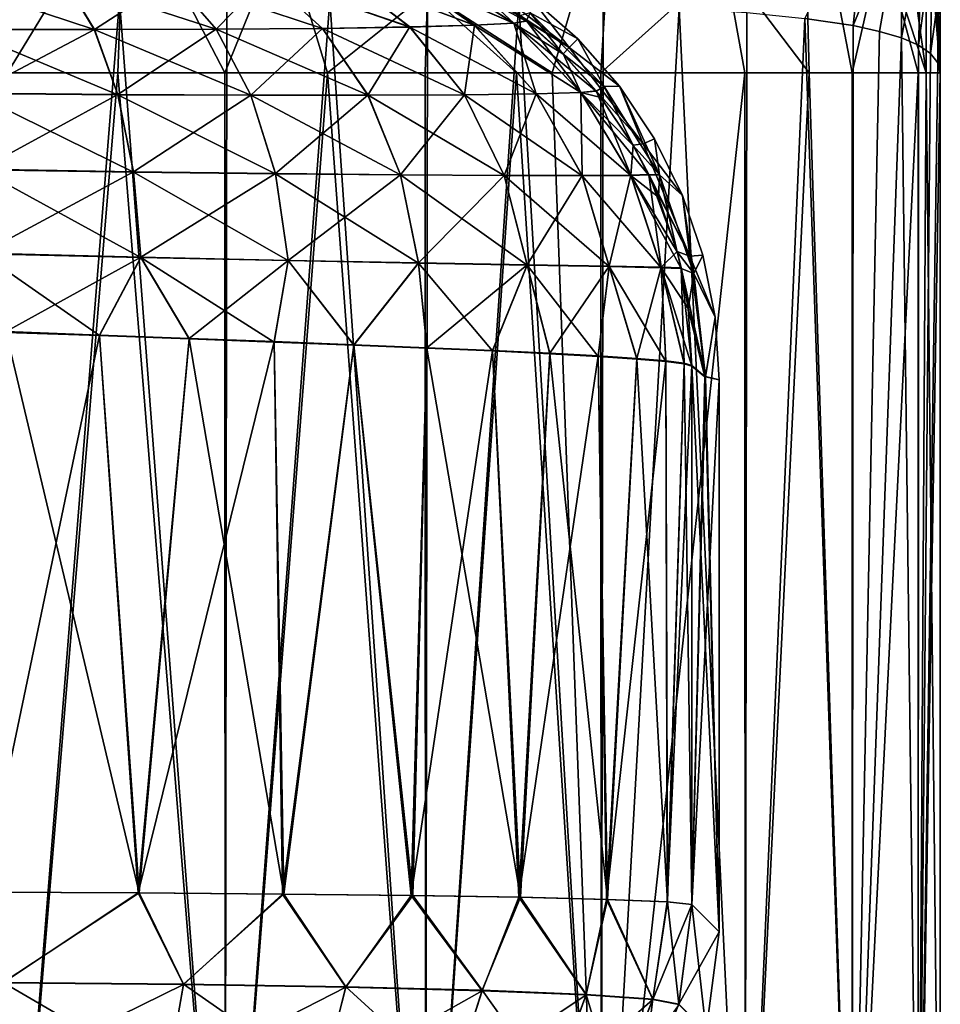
# Model space of a CAD drawing. Header units: metres. Extents: x -90 to 90, y -173 to 74.
# Tile 493 of 564: x 73.96 to 83.5, y -8.46 to 1.74. Entities that reach past the tile are written whole.
import ezdxf

# ---------------------------------------------------------------- set-up
doc = ezdxf.new("R2010")
doc.units = ezdxf.units.M
doc.layers.add('solid_509418_01', color=7, linetype='CONTINUOUS')

msp = doc.modelspace()

# ---------------------------------------------------------------- linework, layer by layer
at = {"layer": 'solid_509418_01'}
for points in [[(82.904976, 4.397362, 12.398364), (82.900108, 2.56226, 13.984124), (83.352325, 1.184448, 12.376786)], [(82.904976, 4.397362, 12.398364), (83.352325, 1.184448, 12.376786), (83.35524, 3.020442, 10.786941)], [(83.317696, 3.888162, 5.232659), (83.5, 1.184448, 10.5), (83.5, 1.803701, 5.163146)], [(83.35524, 3.020442, 10.786941), (83.5, 1.184448, 10.5), (83.317696, 3.888162, 5.232659)], [(82.074142, 3.861439, 15.502117), (81.267891, 2.337214, 17.374556), (82.142174, 1.184448, 16.044737)], [(82.074142, 3.861439, 15.502117), (82.142174, 1.184448, 16.044737), (82.58593, 1.184448, 15.093706)], [(82.900108, 2.56226, 13.984124), (82.074142, 3.861439, 15.502117), (82.58593, 1.184448, 15.093706)], [(75.053085, 3.179995, 21.786869), (73.303375, 3.481546, 22.139208), (73.83625, 1.184448, 22.270384)], [(80.11412, 3.357645, 18.566851), (78.186333, 2.018395, 20.429626), (79.479126, 1.184448, 19.462894)], [(80.11412, 3.357645, 18.566851), (79.479126, 1.184448, 19.462894), (79.983025, 1.184448, 18.987537)], [(81.267891, 2.337214, 17.374556), (80.11412, 3.357645, 18.566851), (79.983025, 1.184448, 18.987537)], [(75.053085, 3.179995, 21.786869), (73.83625, 1.184448, 22.270384), (74.978607, 1.184448, 21.984741)], [(75.053085, 3.179995, 21.786869), (74.978607, 1.184448, 21.984741), (76.088097, 1.184448, 21.588255)], [(76.697044, 2.687391, 21.211298), (75.053085, 3.179995, 21.786869), (76.088097, 1.184448, 21.588255)], [(82.743935, 3.031514, -14.425547), (82.596909, 1.674626, -15.067124), (82.096985, 1.749763, -16.130629)], [(82.743935, 3.031514, -14.425547), (83.090691, 2.881756, -13.262829), (82.596909, 1.674626, -15.067124)], [(83.35524, 3.020442, 10.786941), (83.352325, 1.184448, 12.376786), (83.5, 1.184448, 10.5)], [(83.090691, 2.881756, -13.262829), (82.871071, 1.615238, -14.333885), (82.596909, 1.674626, -15.067124)], [(83.090691, 2.881756, -13.262829), (83.096672, 1.548103, -13.584986), (82.871071, 1.615238, -14.333885)], [(83.090691, 2.881756, -13.262829), (83.315125, 2.715657, -12.083819), (83.096672, 1.548103, -13.584986)], [(76.697044, 2.687391, 21.211298), (76.088097, 1.184448, 21.588255), (77.153038, 1.184448, 21.085045)], [(78.186333, 2.018395, 20.429626), (76.697044, 2.687391, 21.211298), (77.153038, 1.184448, 21.085045)], [(83.315125, 2.715657, -12.083819), (83.272827, 1.471786, -12.823892), (83.096672, 1.548103, -13.584986)], [(83.315125, 2.715657, -12.083819), (83.41848, 2.534953, -10.900447), (83.272827, 1.471786, -12.823892)], [(82.900108, 2.56226, 13.984124), (82.58593, 1.184448, 15.093706), (83.269264, 1.184448, 12.841887)], [(82.900108, 2.56226, 13.984124), (83.269264, 1.184448, 12.841887), (83.352325, 1.184448, 12.376786)], [(83.41848, 2.534953, -10.900447), (83.398972, 1.386067, -12.053842), (83.272827, 1.471786, -12.823892)], [(83.474754, 1.936535, -10.725885), (83.398972, 1.386067, -12.053842), (83.41848, 2.534953, -10.900447)], [(81.267891, 2.337214, 17.374556), (79.983025, 1.184448, 18.987537), (81.47628, 1.184448, 17.168871)], [(81.267891, 2.337214, 17.374556), (81.47628, 1.184448, 17.168871), (82.142174, 1.184448, 16.044737)], [(74.735954, 1.63292, -17.537203), (74.424942, 2.147381, -16.825905), (73.198868, 2.142915, -17.242317)], [(73.363182, 1.635314, -17.987514), (74.735954, 1.63292, -17.537203), (73.198868, 2.142915, -17.242317)], [(73.368828, 1.63742, 17.988541), (73.20388, 2.143809, 17.245092), (74.427322, 2.147905, 16.827646)], [(74.738319, 1.63416, 17.53788), (73.368828, 1.63742, 17.988541), (74.427322, 2.147905, 16.827646)], [(75.997696, 1.636511, -16.832001), (75.546265, 2.157465, -16.183006), (74.424942, 2.147381, -16.825905)], [(74.735954, 1.63292, -17.537203), (75.997696, 1.636511, -16.832001), (74.424942, 2.147381, -16.825905)], [(74.738319, 1.63416, 17.53788), (74.427322, 2.147905, 16.827646), (75.547119, 2.157776, 16.18511)], [(75.998116, 1.637282, 16.833519), (74.738319, 1.63416, 17.53788), (75.547119, 2.157776, 16.18511)], [(77.10099, 1.64565, -15.897258), (76.521103, 2.172629, -15.338081), (75.546265, 2.157465, -16.183006)], [(75.997696, 1.636511, -16.832001), (77.10099, 1.64565, -15.897258), (75.546265, 2.157465, -16.183006)], [(75.998116, 1.637282, 16.833519), (75.547119, 2.157776, 16.18511), (76.521675, 2.172864, 15.341086)], [(77.10083, 1.646273, 15.899977), (75.998116, 1.637282, 16.833519), (76.521675, 2.172864, 15.341086)], [(78.003944, 1.659669, -14.767241), (77.313194, 2.192135, -14.323299), (76.521103, 2.172629, -15.338081)], [(77.10099, 1.64565, -15.897258), (78.003944, 1.659669, -14.767241), (76.521103, 2.172629, -15.338081)], [(78.004303, 1.660388, 14.7708), (76.521675, 2.172864, 15.341086), (77.314537, 2.192406, 14.326958)], [(78.004303, 1.660388, 14.7708), (77.10083, 1.646273, 15.899977), (76.521675, 2.172864, 15.341086)], [(78.671898, 1.677707, -13.484008), (77.893242, 2.215079, -13.177337), (77.313194, 2.192135, -14.323299)], [(78.003944, 1.659669, -14.767241), (78.671898, 1.677707, -13.484008), (77.313194, 2.192135, -14.323299)], [(78.673386, 1.678675, 13.487463), (77.314537, 2.192406, 14.326958), (77.895912, 2.215468, 13.180789)], [(78.673386, 1.678675, 13.487463), (78.004303, 1.660388, 14.7708), (77.314537, 2.192406, 14.326958)], [(79.078995, 1.698746, -12.095865), (78.240089, 2.24043, -11.943881), (77.893242, 2.215079, -13.177337)], [(78.671898, 1.677707, -13.484008), (79.078995, 1.698746, -12.095865), (77.893242, 2.215079, -13.177337)], [(79.08152, 1.700019, 12.097919), (77.895912, 2.215468, 13.180789), (78.243919, 2.240977, 11.945918)], [(79.08152, 1.700019, 12.097919), (78.673386, 1.678675, 13.487463), (77.895912, 2.215468, 13.180789)], [(78.240089, 2.24043, -11.943881), (79.209358, 1.721668, -10.655555), (79.140396, 1.775628, -10.656223)], [(79.078995, 1.698746, -12.095865), (79.209358, 1.721668, -10.655555), (78.240089, 2.24043, -11.943881)], [(79.08152, 1.700019, 12.097919), (78.243919, 2.240977, 11.945918), (78.6465, 2.108778, 10.662889)], [(78.658478, 2.213773, 5.359425), (79.65686, 1.447696, 5.357984), (78.6465, 2.108778, 10.662889)], [(79.255363, 1.968259, 0.003735), (79.65686, 1.447696, 5.357984), (78.658478, 2.213773, 5.359425)], [(79.65686, 1.447696, 5.357984), (79.211967, 1.723187, 10.654786), (78.6465, 2.108778, 10.662889)], [(79.08152, 1.700019, 12.097919), (78.6465, 2.108778, 10.662889), (79.211967, 1.723187, 10.654786)], [(73.841087, -12.5, -22.269423), (73.849579, 1.939919, -22.267731), (74.996292, 1.939778, -21.97937)], [(76.092201, -12.5, -21.586555), (73.841087, -12.5, -22.269423), (74.996292, 1.939778, -21.97937)], [(76.092201, -12.5, -21.586555), (74.996292, 1.939778, -21.97937), (76.108986, 1.93924, -21.579586)], [(76.092201, -12.5, -21.586555), (76.108986, 1.93924, -21.579586), (77.176544, 1.93567, -21.072458)], [(78.186333, 2.018395, 20.429626), (77.153038, 1.184448, 21.085045), (78.163551, 1.184448, 20.479836)], [(78.186333, 2.018395, 20.429626), (78.163551, 1.184448, 20.479836), (79.10994, 1.184448, 19.778404)], [(78.186333, 2.018395, 20.429626), (79.10994, 1.184448, 19.778404), (79.479126, 1.184448, 19.462894)], [(79.25248, 1.807099, -5.359303), (79.74646, 1.537583, 0.003884), (79.255363, 1.968259, 0.003735)], [(79.255363, 1.968259, 0.003735), (79.74646, 1.537583, 0.003884), (79.65686, 1.447696, 5.357984)], [(83.5, -12.5, -10.5), (83.5, 1.999969, -0.065049), (83.5, 1.810218, 5.076925)], [(83.5, -12.5, -10.5), (83.5, 1.998918, -0.383933), (83.5, 1.999969, -0.065049)], [(83.5, -12.5, -10.5), (83.5, 1.793797, -5.291602), (83.5, 1.998918, -0.383933)], [(78.16684, -12.5, -20.477634), (76.092201, -12.5, -21.586555), (77.176544, 1.93567, -21.072458)], [(78.16684, -12.5, -20.477634), (77.176544, 1.93567, -21.072458), (78.188438, 1.927578, -20.463173)], [(78.16684, -12.5, -20.477634), (78.188438, 1.927578, -20.463173), (79.134842, 1.912677, -19.757925)], [(79.985283, -12.5, -18.985281), (78.16684, -12.5, -20.477634), (79.134842, 1.912677, -19.757925)], [(79.985283, -12.5, -18.985281), (79.134842, 1.912677, -19.757925), (80.006721, 1.889167, -18.963789)], [(79.985283, -12.5, -18.985281), (80.006721, 1.889167, -18.963789), (80.795822, 1.855283, -18.088652)], [(81.477638, -12.5, -17.166843), (79.985283, -12.5, -18.985281), (80.795822, 1.855283, -18.088652)], [(81.477638, -12.5, -17.166843), (80.795822, 1.855283, -18.088652), (81.494759, 1.809336, -17.14115)], [(83.474754, 1.936535, -10.725885), (83.474747, 1.289696, -11.278114), (83.398972, 1.386067, -12.053842)], [(83.474754, 1.936535, -10.725885), (83.5, 1.184768, -10.5), (83.474747, 1.289696, -11.278114)], [(83.474754, 1.936535, -10.725885), (83.5, 1.748569, -5.842021), (83.5, 1.184768, -10.5)], [(79.140396, 1.775628, -10.656223), (79.209358, 1.721668, -10.655555), (79.25248, 1.807099, -5.359303)], [(79.209358, 1.721668, -10.655555), (79.590126, 1.381265, -10.653756), (79.25248, 1.807099, -5.359303)], [(79.25248, 1.807099, -5.359303), (80.016296, 1.043228, -5.359306), (79.74646, 1.537583, 0.003884)], [(79.590126, 1.381265, -10.653756), (80.016296, 1.043228, -5.359306), (79.25248, 1.807099, -5.359303)], [(81.477638, -12.5, -17.166843), (81.494759, 1.809336, -17.14115), (82.096985, 1.749763, -16.130629)], [(82.586555, -12.5, -15.0922), (81.477638, -12.5, -17.166843), (82.096985, 1.749763, -16.130629)], [(82.586555, -12.5, -15.0922), (82.096985, 1.749763, -16.130629), (82.596909, 1.674626, -15.067124)], [(83.5, -12.5, -10.5), (83.5, 1.810218, 5.076925), (83.5, 1.803701, 5.163146)], [(83.5, -12.5, -10.5), (83.5, 1.803701, 5.163146), (83.5, 1.184448, 10.5)], [(83.5, -12.5, -10.5), (83.5, 1.748569, -5.842021), (83.5, 1.793797, -5.291602)], [(83.5, -12.5, -10.5), (83.5, 1.184768, -10.5), (83.5, 1.748569, -5.842021)], [(73.484161, 0.970573, -18.606758), (74.979256, 0.958535, -18.131638), (73.363182, 1.635314, -17.987514)], [(74.979256, 0.958535, -18.131638), (74.735954, 1.63292, -17.537203), (73.363182, 1.635314, -17.987514)], [(73.489464, 0.974263, 18.606619), (73.368828, 1.63742, 17.988541), (74.738319, 1.63416, 17.53788)], [(74.981224, 0.960711, 18.131639), (73.489464, 0.974263, 18.606619), (74.738319, 1.63416, 17.53788)], [(76.359077, 0.952602, -17.377935), (75.997696, 1.636511, -16.832001), (74.735954, 1.63292, -17.537203)], [(74.979256, 0.958535, -18.131638), (76.359077, 0.952602, -17.377935), (74.735954, 1.63292, -17.537203)], [(74.981224, 0.960711, 18.131639), (74.738319, 1.63416, 17.53788), (75.998116, 1.637282, 16.833519)], [(76.359093, 0.953978, 17.378984), (74.981224, 0.960711, 18.131639), (75.998116, 1.637282, 16.833519)], [(77.571472, 0.952489, -16.371424), (77.10099, 1.64565, -15.897258), (75.997696, 1.636511, -16.832001)], [(76.359077, 0.952602, -17.377935), (77.571472, 0.952489, -16.371424), (75.997696, 1.636511, -16.832001)], [(76.359093, 0.953978, 17.378984), (75.998116, 1.637282, 16.833519), (77.10083, 1.646273, 15.899977)], [(77.570816, 0.953632, 16.373718), (76.359093, 0.953978, 17.378984), (77.10083, 1.646273, 15.899977)], [(77.570816, 0.953632, 16.373718), (77.10083, 1.646273, 15.899977), (78.004303, 1.660388, 14.7708)], [(78.569687, 0.957659, -15.14783), (78.003944, 1.659669, -14.767241), (77.10099, 1.64565, -15.897258)], [(77.571472, 0.952489, -16.371424), (78.569687, 0.957659, -15.14783), (77.10099, 1.64565, -15.897258)], [(78.569382, 0.958983, 15.150963), (77.570816, 0.953632, 16.373718), (78.004303, 1.660388, 14.7708)], [(79.314415, 0.967355, -13.751765), (78.671898, 1.677707, -13.484008), (78.003944, 1.659669, -14.767241)], [(78.569687, 0.957659, -15.14783), (79.314415, 0.967355, -13.751765), (78.003944, 1.659669, -14.767241)], [(78.569382, 0.958983, 15.150963), (78.004303, 1.660388, 14.7708), (78.673386, 1.678675, 13.487463)], [(79.31501, 0.969108, 13.754852), (78.569382, 0.958983, 15.150963), (78.673386, 1.678675, 13.487463)], [(79.775551, 0.980647, -12.235204), (79.078995, 1.698746, -12.095865), (78.671898, 1.677707, -13.484008)], [(79.314415, 0.967355, -13.751765), (79.775551, 0.980647, -12.235204), (78.671898, 1.677707, -13.484008)], [(79.31501, 0.969108, 13.754852), (78.673386, 1.678675, 13.487463), (79.08152, 1.700019, 12.097919)], [(79.078995, 1.698746, -12.095865), (79.590126, 1.381265, -10.653756), (79.209358, 1.721668, -10.655555)], [(79.078995, 1.698746, -12.095865), (79.933731, 0.996481, -10.655591), (79.590126, 1.381265, -10.653756)], [(79.775551, 0.980647, -12.235204), (79.933731, 0.996481, -10.655591), (79.078995, 1.698746, -12.095865)], [(79.777008, 0.982894, 12.237042), (79.08152, 1.700019, 12.097919), (79.211967, 1.723187, 10.654786)], [(79.777008, 0.982894, 12.237042), (79.31501, 0.969108, 13.754852), (79.08152, 1.700019, 12.097919)], [(79.65686, 1.447696, 5.357984), (79.592163, 1.3833, 10.65297), (79.211967, 1.723187, 10.654786)], [(79.777008, 0.982894, 12.237042), (79.211967, 1.723187, 10.654786), (79.592163, 1.3833, 10.65297)], [(82.586555, -12.5, -15.0922), (82.596909, 1.674626, -15.067124), (82.871071, 1.615238, -14.333885)], [(79.74646, 1.537583, 0.003884), (80.177132, 1.046487, 0.003762), (79.65686, 1.447696, 5.357984)], [(80.016296, 1.043228, -5.359306), (80.177132, 1.046487, 0.003762), (79.74646, 1.537583, 0.003884)], [(82.586555, -12.5, -15.0922), (82.871071, 1.615238, -14.333885), (83.096672, 1.548103, -13.584986)], [(83.269424, -12.5, -12.841084), (82.586555, -12.5, -15.0922), (83.096672, 1.548103, -13.584986)], [(83.269424, -12.5, -12.841084), (83.096672, 1.548103, -13.584986), (83.272827, 1.471786, -12.823892)], [(79.65686, 1.447696, 5.357984), (80.422882, 0.449278, 5.359433), (79.592163, 1.3833, 10.65297)], [(80.177132, 1.046487, 0.003762), (80.422882, 0.449278, 5.359433), (79.65686, 1.447696, 5.357984)], [(83.269424, -12.5, -12.841084), (83.272827, 1.471786, -12.823892), (83.398972, 1.386067, -12.053842)], [(79.590126, 1.381265, -10.653756), (79.933731, 0.996481, -10.655591), (80.016296, 1.043228, -5.359306)], [(80.422882, 0.449278, 5.359433), (79.935249, 0.999092, 10.654823), (79.592163, 1.3833, 10.65297)], [(79.777008, 0.982894, 12.237042), (79.592163, 1.3833, 10.65297), (79.935249, 0.999092, 10.654823)], [(83.269424, -12.5, -12.841084), (83.398972, 1.386067, -12.053842), (83.474747, 1.289696, -11.278114)], [(83.269424, -12.5, -12.841084), (83.474747, 1.289696, -11.278114), (83.5, 1.184768, -10.5)], [(73.841087, -12.5, 22.269423), (74.978607, 1.184448, 21.984741), (73.83625, 1.184448, 22.270384)], [(73.841087, -12.5, 22.269423), (76.092201, -12.5, 21.586555), (74.978607, 1.184448, 21.984741)], [(76.092201, -12.5, 21.586555), (76.088097, 1.184448, 21.588255), (74.978607, 1.184448, 21.984741)], [(76.092201, -12.5, 21.586555), (77.153038, 1.184448, 21.085045), (76.088097, 1.184448, 21.588255)], [(76.092201, -12.5, 21.586555), (78.16684, -12.5, 20.477634), (77.153038, 1.184448, 21.085045)], [(78.16684, -12.5, 20.477634), (78.163551, 1.184448, 20.479836), (77.153038, 1.184448, 21.085045)], [(78.16684, -12.5, 20.477634), (79.10994, 1.184448, 19.778404), (78.163551, 1.184448, 20.479836)], [(78.16684, -12.5, 20.477634), (79.985283, -12.5, 18.985281), (79.10994, 1.184448, 19.778404)], [(79.985283, -12.5, 18.985281), (79.479126, 1.184448, 19.462894), (79.10994, 1.184448, 19.778404)], [(79.985283, -12.5, 18.985281), (79.983025, 1.184448, 18.987537), (79.479126, 1.184448, 19.462894)], [(79.985283, -12.5, 18.985281), (81.47628, 1.184448, 17.168871), (79.983025, 1.184448, 18.987537)], [(79.985283, -12.5, 18.985281), (81.477638, -12.5, 17.166843), (81.47628, 1.184448, 17.168871)], [(81.477638, -12.5, 17.166843), (82.142174, 1.184448, 16.044737), (81.47628, 1.184448, 17.168871)], [(81.477638, -12.5, 17.166843), (82.586555, -12.5, 15.0922), (82.142174, 1.184448, 16.044737)], [(82.586555, -12.5, 15.0922), (82.58593, 1.184448, 15.093706), (82.142174, 1.184448, 16.044737)], [(82.586555, -12.5, 15.0922), (83.269264, 1.184448, 12.841887), (82.58593, 1.184448, 15.093706)], [(82.586555, -12.5, 15.0922), (83.269424, -12.5, 12.841084), (83.269264, 1.184448, 12.841887)], [(83.269424, -12.5, 12.841084), (83.352325, 1.184448, 12.376786), (83.269264, 1.184448, 12.841887)], [(83.269424, -12.5, -12.841084), (83.5, 1.184768, -10.5), (83.5, -12.5, -10.5)], [(83.269424, -12.5, 12.841084), (83.5, -12.5, 10.5), (83.352325, 1.184448, 12.376786)], [(83.352325, 1.184448, 12.376786), (83.5, -12.5, 10.5), (83.5, 1.184448, 10.5)], [(83.5, -12.5, -10.5), (83.5, 1.184448, 10.5), (83.5, -12.5, 10.5)], [(79.933731, 0.996481, -10.655591), (79.984489, 0.931535, -10.656223), (80.016296, 1.043228, -5.359306)], [(79.984489, 0.931535, -10.656223), (80.316704, 0.434174, -10.663584), (80.016296, 1.043228, -5.359306)], [(80.016296, 1.043228, -5.359306), (80.590942, 0.128521, -5.361233), (80.177132, 1.046487, 0.003762)], [(80.316704, 0.434174, -10.663584), (80.590942, 0.128521, -5.361233), (80.016296, 1.043228, -5.359306)], [(80.177132, 1.046487, 0.003762), (80.540291, 0.50288, 0.003374), (80.422882, 0.449278, 5.359433)], [(80.590942, 0.128521, -5.361233), (80.540291, 0.50288, 0.003374), (80.177132, 1.046487, 0.003762)], [(73.555695, 0.182275, -19.068764), (75.142548, 0.158295, -18.57918), (73.484161, 0.970573, -18.606758)], [(75.142548, 0.158295, -18.57918), (74.979256, 0.958535, -18.131638), (73.484161, 0.970573, -18.606758)], [(73.559692, 0.187845, 19.068102), (73.489464, 0.974263, 18.606619), (74.981224, 0.960711, 18.131639)], [(75.143768, 0.161583, 18.578922), (73.559692, 0.187845, 19.068102), (74.981224, 0.960711, 18.131639)], [(76.61216, 0.140287, -17.793226), (76.359077, 0.952602, -17.377935), (74.979256, 0.958535, -18.131638)], [(75.142548, 0.158295, -18.57918), (76.61216, 0.140287, -17.793226), (74.979256, 0.958535, -18.131638)], [(75.143768, 0.161583, 18.578922), (74.981224, 0.960711, 18.131639), (76.359093, 0.953978, 17.378984)], [(76.611816, 0.142388, 17.793949), (75.143768, 0.161583, 18.578922), (76.359093, 0.953978, 17.378984)], [(76.61216, 0.140287, -17.793226), (77.908768, 0.128163, -16.736626), (76.359077, 0.952602, -17.377935)], [(77.908768, 0.128163, -16.736626), (77.571472, 0.952489, -16.371424), (76.359077, 0.952602, -17.377935)], [(76.611816, 0.142388, 17.793949), (76.359093, 0.953978, 17.378984), (77.570816, 0.953632, 16.373718)], [(77.907906, 0.129937, 16.738373), (76.611816, 0.142388, 17.793949), (77.570816, 0.953632, 16.373718)], [(77.907906, 0.129937, 16.738373), (77.570816, 0.953632, 16.373718), (78.569382, 0.958983, 15.150963)], [(78.981857, 0.121568, -15.445836), (78.569687, 0.957659, -15.14783), (77.571472, 0.952489, -16.371424)], [(77.908768, 0.128163, -16.736626), (78.981857, 0.121568, -15.445836), (77.571472, 0.952489, -16.371424)], [(78.981239, 0.12363, 15.44824), (77.907906, 0.129937, 16.738373), (78.569382, 0.958983, 15.150963)], [(78.981239, 0.12363, 15.44824), (78.569382, 0.958983, 15.150963), (79.31501, 0.969108, 13.754852)], [(79.788338, 0.11991, -13.96708), (79.314415, 0.967355, -13.751765), (78.569687, 0.957659, -15.14783)], [(78.981857, 0.121568, -15.445836), (79.788338, 0.11991, -13.96708), (78.569687, 0.957659, -15.14783)], [(79.788368, 0.122615, 13.969447), (78.981239, 0.12363, 15.44824), (79.31501, 0.969108, 13.754852)], [(80.294579, 0.12241, -12.354856), (79.775551, 0.980647, -12.235204), (79.314415, 0.967355, -13.751765)], [(79.788338, 0.11991, -13.96708), (80.294579, 0.12241, -12.354856), (79.314415, 0.967355, -13.751765)], [(79.788368, 0.122615, 13.969447), (79.31501, 0.969108, 13.754852), (79.777008, 0.982894, 12.237042)], [(79.775551, 0.980647, -12.235204), (79.984489, 0.931535, -10.656223), (79.933731, 0.996481, -10.655591)], [(79.775551, 0.980647, -12.235204), (80.478165, 0.12815, -10.670026), (80.316704, 0.434174, -10.663584)], [(80.294579, 0.12241, -12.354856), (80.478165, 0.12815, -10.670026), (79.775551, 0.980647, -12.235204)], [(79.775551, 0.980647, -12.235204), (80.316704, 0.434174, -10.663584), (79.984489, 0.931535, -10.656223)], [(80.295235, 0.125833, 12.356263), (79.777008, 0.982894, 12.237042), (79.935249, 0.999092, 10.654823)], [(80.295235, 0.125833, 12.356263), (79.788368, 0.122615, 13.969447), (79.777008, 0.982894, 12.237042)], [(80.422882, 0.449278, 5.359433), (80.317642, 0.437635, 10.662889), (79.935249, 0.999092, 10.654823)], [(80.295235, 0.125833, 12.356263), (79.935249, 0.999092, 10.654823), (80.317642, 0.437635, 10.662889)], [(80.295235, 0.125833, 12.356263), (80.317642, 0.437635, 10.662889), (80.478859, 0.132071, 10.669393)], [(80.316704, 0.434174, -10.663584), (80.478165, 0.12815, -10.670026), (80.590942, 0.128521, -5.361233)], [(80.422882, 0.449278, 5.359433), (80.904312, -0.713401, 5.363674), (80.317642, 0.437635, 10.662889)], [(80.904312, -0.713401, 5.363674), (80.478859, 0.132071, 10.669393), (80.317642, 0.437635, 10.662889)], [(80.540291, 0.50288, 0.003374), (80.829491, -0.083951, 0.002762), (80.422882, 0.449278, 5.359433)], [(80.829491, -0.083951, 0.002762), (80.904312, -0.713401, 5.363674), (80.422882, 0.449278, 5.359433)], [(80.590942, 0.128521, -5.361233), (80.829491, -0.083951, 0.002762), (80.540291, 0.50288, 0.003374)], [(73.574173, -0.689755, -19.350187), (75.21759, -0.727372, -18.857218), (73.555695, 0.182275, -19.068764)], [(75.21759, -0.727372, -18.857218), (75.142548, 0.158295, -18.57918), (73.555695, 0.182275, -19.068764)], [(73.575966, -0.6821, 19.34967), (73.559692, 0.187845, 19.068102), (75.143768, 0.161583, 18.578922)], [(75.217728, -0.722847, 18.85713), (73.575966, -0.6821, 19.34967), (75.143768, 0.161583, 18.578922)], [(75.21759, -0.727372, -18.857218), (76.744156, -0.759396, -18.056894), (75.142548, 0.158295, -18.57918)], [(76.744156, -0.759396, -18.056894), (76.61216, 0.140287, -17.793226), (75.142548, 0.158295, -18.57918)], [(75.217728, -0.722847, 18.85713), (75.143768, 0.161583, 18.578922), (76.611816, 0.142388, 17.793949)], [(76.743523, -0.756482, 18.057446), (75.217728, -0.722847, 18.85713), (76.611816, 0.142388, 17.793949)], [(76.743523, -0.756482, 18.057446), (76.611816, 0.142388, 17.793949), (77.907906, 0.129937, 16.738373)], [(76.744156, -0.759396, -18.056894), (78.095848, -0.785683, -16.974413), (76.61216, 0.140287, -17.793226)], [(78.095848, -0.785683, -16.974413), (77.908768, 0.128163, -16.736626), (76.61216, 0.140287, -17.793226)], [(78.095055, -0.783195, 16.975519), (76.743523, -0.756482, 18.057446), (77.907906, 0.129937, 16.738373)], [(78.095055, -0.783195, 16.975519), (77.907906, 0.129937, 16.738373), (78.981239, 0.12363, 15.44824)], [(78.095848, -0.785683, -16.974413), (79.21962, -0.806364, -15.646206), (77.908768, 0.128163, -16.736626)], [(79.21962, -0.806364, -15.646206), (78.981857, 0.121568, -15.445836), (77.908768, 0.128163, -16.736626)], [(79.219048, -0.803466, 15.647612), (78.095055, -0.783195, 16.975519), (78.981239, 0.12363, 15.44824)], [(79.219048, -0.803466, 15.647612), (78.981239, 0.12363, 15.44824), (79.788368, 0.122615, 13.969447)], [(79.21962, -0.806364, -15.646206), (80.069717, -0.821815, -14.119076), (78.981857, 0.121568, -15.445836)], [(80.069717, -0.821815, -14.119076), (79.788338, 0.11991, -13.96708), (78.981857, 0.121568, -15.445836)], [(80.069534, -0.818034, 14.120405), (79.219048, -0.803466, 15.647612), (79.788368, 0.122615, 13.969447)], [(80.609856, -0.832608, -12.448779), (80.294579, 0.12241, -12.354856), (79.788338, 0.11991, -13.96708)], [(80.069717, -0.821815, -14.119076), (80.609856, -0.832608, -12.448779), (79.788338, 0.11991, -13.96708)], [(80.069534, -0.818034, 14.120405), (79.788368, 0.122615, 13.969447), (80.295235, 0.125833, 12.356263)], [(80.610016, -0.82786, 12.449554), (80.069534, -0.818034, 14.120405), (80.295235, 0.125833, 12.356263)], [(80.294579, 0.12241, -12.354856), (80.581047, -0.10226, -10.67571), (80.478165, 0.12815, -10.670026)], [(80.294579, 0.12241, -12.354856), (80.815147, -0.839458, -10.698131), (80.772972, -0.668538, -10.692393)], [(80.609856, -0.832608, -12.448779), (80.815147, -0.839458, -10.698131), (80.294579, 0.12241, -12.354856)], [(80.294579, 0.12241, -12.354856), (80.772972, -0.668538, -10.692393), (80.581047, -0.10226, -10.67571)], [(80.610016, -0.82786, 12.449554), (80.295235, 0.125833, 12.356263), (80.478859, 0.132071, 10.669393)], [(80.478165, 0.12815, -10.670026), (80.581047, -0.10226, -10.67571), (80.590942, 0.128521, -5.361233)], [(80.904312, -0.713401, 5.363674), (80.773216, -0.663409, 10.691967), (80.478859, 0.132071, 10.669393)], [(80.610016, -0.82786, 12.449554), (80.478859, 0.132071, 10.669393), (80.773216, -0.663409, 10.691967)], [(80.581047, -0.10226, -10.67571), (80.772972, -0.668538, -10.692393), (80.590942, 0.128521, -5.361233)], [(80.590942, 0.128521, -5.361233), (80.947586, -0.891133, -5.364985), (80.829491, -0.083951, 0.002762)], [(80.772972, -0.668538, -10.692393), (80.947586, -0.891133, -5.364985), (80.590942, 0.128521, -5.361233)], [(80.829491, -0.083951, 0.002762), (81.039581, -0.703922, 0.001971), (80.904312, -0.713401, 5.363674)], [(80.947586, -0.891133, -5.364985), (81.039581, -0.703922, 0.001971), (80.829491, -0.083951, 0.002762)], [(73.574173, -0.689755, -19.350187), (73.822731, -1.502113, -19.379313), (74.788353, -1.536092, -19.105976)], [(73.574173, -0.689755, -19.350187), (74.788353, -1.536092, -19.105976), (75.21759, -0.727372, -18.857218)], [(75.217728, -0.722847, 18.85713), (73.822769, -1.495021, 19.379303), (73.575966, -0.6821, 19.34967)], [(80.610016, -0.82786, 12.449554), (80.773216, -0.663409, 10.691967), (80.815331, -0.83407, 10.697758)], [(80.772972, -0.668538, -10.692393), (80.815147, -0.839458, -10.698131), (80.947586, -0.891133, -5.364985)], [(80.815331, -0.83407, 10.697758), (80.773216, -0.663409, 10.691967), (81.067833, -1.961061, 5.385787)], [(80.904312, -0.713401, 5.363674), (81.067833, -1.961061, 5.385787), (80.773216, -0.663409, 10.691967)], [(81.039581, -0.703922, 0.001971), (81.166496, -1.343986, 0.001024), (80.904312, -0.713401, 5.363674)], [(81.166496, -1.343986, 0.001024), (81.067833, -1.961061, 5.385787), (80.904312, -0.713401, 5.363674)], [(80.947586, -0.891133, -5.364985), (81.166496, -1.343986, 0.001024), (81.039581, -0.703922, 0.001971)], [(75.217728, -0.722847, 18.85713), (74.788391, -1.530662, 19.105965), (73.822769, -1.495021, 19.379303)], [(75.21759, -0.727372, -18.857218), (74.788353, -1.536092, -19.105976), (75.717995, -1.569493, -18.727978)], [(75.217728, -0.722847, 18.85713), (75.718025, -1.565092, 18.727966), (74.788391, -1.530662, 19.105965)], [(75.21759, -0.727372, -18.857218), (75.717995, -1.569493, -18.727978), (76.600349, -1.60219, -18.249922)], [(75.21759, -0.727372, -18.857218), (76.600349, -1.60219, -18.249922), (76.744156, -0.759396, -18.056894)], [(76.743523, -0.756482, 18.057446), (75.718025, -1.565092, 18.727966), (75.217728, -0.722847, 18.85713)], [(76.743523, -0.756482, 18.057446), (76.600365, -1.59829, 18.249916), (75.718025, -1.565092, 18.727966)], [(76.744156, -0.759396, -18.056894), (76.600349, -1.60219, -18.249922), (77.42469, -1.634078, -17.677626)], [(76.743523, -0.756482, 18.057446), (77.424683, -1.630249, 17.677631), (76.600365, -1.59829, 18.249916)], [(78.095055, -0.783195, 16.975519), (77.424683, -1.630249, 17.677631), (76.743523, -0.756482, 18.057446)], [(76.744156, -0.759396, -18.056894), (77.42469, -1.634078, -17.677626), (78.095848, -0.785683, -16.974413)], [(78.095055, -0.783195, 16.975519), (78.180962, -1.660977, 17.018076), (77.424683, -1.630249, 17.677631)], [(78.095848, -0.785683, -16.974413), (77.42469, -1.634078, -17.677626), (78.180984, -1.665061, -17.018055)], [(79.219048, -0.803466, 15.647612), (78.180962, -1.660977, 17.018076), (78.095055, -0.783195, 16.975519)], [(78.095848, -0.785683, -16.974413), (78.180984, -1.665061, -17.018055), (78.860046, -1.695066, -16.279236)], [(78.095848, -0.785683, -16.974413), (78.860046, -1.695066, -16.279236), (79.21962, -0.806364, -15.646206)], [(79.219048, -0.803466, 15.647612), (78.860016, -1.690496, 16.27927), (78.180962, -1.660977, 17.018076)], [(79.219048, -0.803466, 15.647612), (79.45359, -1.718836, 15.470202), (78.860016, -1.690496, 16.27927)], [(79.21962, -0.806364, -15.646206), (78.860046, -1.695066, -16.279236), (79.453621, -1.724025, -15.470156)], [(80.069534, -0.818034, 14.120405), (79.45359, -1.718836, 15.470202), (79.219048, -0.803466, 15.647612)], [(79.21962, -0.806364, -15.646206), (79.453621, -1.724025, -15.470156), (79.954498, -1.751881, -14.600657)], [(79.21962, -0.806364, -15.646206), (79.954498, -1.751881, -14.600657), (80.069717, -0.821815, -14.119076)], [(80.069534, -0.818034, 14.120405), (79.954468, -1.746037, 14.600712), (79.45359, -1.718836, 15.470202)], [(80.069534, -0.818034, 14.120405), (80.356567, -1.772142, 13.68137), (79.954468, -1.746037, 14.600712)], [(80.069717, -0.821815, -14.119076), (79.954498, -1.751881, -14.600657), (80.35659, -1.778584, -13.681314)], [(80.610016, -0.82786, 12.449554), (80.356567, -1.772142, 13.68137), (80.069534, -0.818034, 14.120405)], [(80.069717, -0.821815, -14.119076), (80.35659, -1.778584, -13.681314), (80.655014, -1.804087, -12.723306)], [(80.069717, -0.821815, -14.119076), (80.655014, -1.804087, -12.723306), (80.609856, -0.832608, -12.448779)], [(80.610016, -0.82786, 12.449554), (80.655006, -1.7972, 12.723354), (80.356567, -1.772142, 13.68137)], [(80.609856, -0.832608, -12.448779), (80.927673, -1.851308, -10.738211), (80.889183, -1.254917, -10.713346)], [(80.609856, -0.832608, -12.448779), (80.846146, -1.828344, -11.738288), (80.927673, -1.851308, -10.738211)], [(80.609856, -0.832608, -12.448779), (80.889183, -1.254917, -10.713346), (80.815147, -0.839458, -10.698131)], [(80.609856, -0.832608, -12.448779), (80.655014, -1.804087, -12.723306), (80.846146, -1.828344, -11.738288)], [(80.610016, -0.82786, 12.449554), (80.846146, -1.821262, 11.738319), (80.655006, -1.7972, 12.723354)], [(80.610016, -0.82786, 12.449554), (80.815331, -0.83407, 10.697758), (80.846146, -1.821262, 11.738319)], [(80.815147, -0.839458, -10.698131), (80.889183, -1.254917, -10.713346), (80.947586, -0.891133, -5.364985)], [(80.815331, -0.83407, 10.697758), (81.060471, -1.958851, 5.666893), (80.927673, -1.844376, 10.738211)], [(80.815331, -0.83407, 10.697758), (80.927673, -1.844376, 10.738211), (80.846146, -1.821262, 11.738319)], [(80.815331, -0.83407, 10.697758), (81.067833, -1.961061, 5.385787), (81.060471, -1.958851, 5.666893)], [(80.889183, -1.254917, -10.713346), (81.060516, -1.962172, -5.665239), (80.947586, -0.891133, -5.364985)], [(80.947586, -0.891133, -5.364985), (81.060516, -1.962172, -5.665239), (81.067825, -1.963404, -5.38605)], [(80.947586, -0.891133, -5.364985), (81.067825, -1.963404, -5.38605), (81.166496, -1.343986, 0.001024)], [(80.889183, -1.254917, -10.713346), (80.927673, -1.851308, -10.738211), (81.060516, -1.962172, -5.665239)], [(81.166496, -1.343986, 0.001024), (81.067825, -1.963404, -5.38605), (81.208862, -1.992891, 0.000024)], [(81.166496, -1.343986, 0.001024), (81.208862, -1.992891, 0.000024), (81.067833, -1.961061, 5.385787)], [(73.822769, -1.495021, 19.379303), (74.788391, -1.530662, 19.105965), (73.582451, -7.30149, 19.429819)], [(73.822731, -1.502113, -19.379313), (73.589821, -7.301512, -19.428371), (75.200943, -7.308487, -18.952934)], [(74.788353, -1.536092, -19.105976), (73.822731, -1.502113, -19.379313), (75.200943, -7.308487, -18.952934)], [(74.788391, -1.530662, 19.105965), (75.188896, -7.308417, 18.957726), (73.582451, -7.30149, 19.429819)], [(75.717995, -1.569493, -18.727978), (74.788353, -1.536092, -19.105976), (75.200943, -7.308487, -18.952934)], [(74.788391, -1.530662, 19.105965), (75.718025, -1.565092, 18.727966), (75.188896, -7.308417, 18.957726)], [(75.718025, -1.565092, 18.727966), (76.600365, -1.59829, 18.249916), (75.188896, -7.308417, 18.957726)], [(76.600365, -1.59829, 18.249916), (76.68557, -7.319585, 18.196827), (75.188896, -7.308417, 18.957726)], [(75.717995, -1.569493, -18.727978), (75.200943, -7.308487, -18.952934), (76.700531, -7.319724, -18.18737)], [(76.600349, -1.60219, -18.249922), (75.717995, -1.569493, -18.727978), (76.700531, -7.319724, -18.18737)], [(77.42469, -1.634078, -17.677626), (76.600349, -1.60219, -18.249922), (76.700531, -7.319724, -18.18737)], [(76.600365, -1.59829, 18.249916), (77.424683, -1.630249, 17.677631), (76.68557, -7.319585, 18.196827)], [(77.424683, -1.630249, 17.677631), (78.017899, -7.334609, 17.173061), (76.68557, -7.319585, 18.196827)], [(77.424683, -1.630249, 17.677631), (78.180962, -1.660977, 17.018076), (78.017899, -7.334609, 17.173061)], [(77.42469, -1.634078, -17.677626), (76.700531, -7.319724, -18.18737), (78.034767, -7.334839, -17.157379)], [(78.180984, -1.665061, -17.018055), (77.42469, -1.634078, -17.677626), (78.034767, -7.334839, -17.157379)], [(78.180962, -1.660977, 17.018076), (78.860016, -1.690496, 16.27927), (78.017899, -7.334609, 17.173061)], [(78.860016, -1.690496, 16.27927), (79.133621, -7.352859, 15.929432), (78.017899, -7.334609, 17.173061)], [(78.180984, -1.665061, -17.018055), (78.034767, -7.334839, -17.157379), (79.150124, -7.353186, -15.907159)], [(78.860046, -1.695066, -16.279236), (78.180984, -1.665061, -17.018055), (79.150124, -7.353186, -15.907159)], [(78.860016, -1.690496, 16.27927), (79.45359, -1.718836, 15.470202), (79.133621, -7.352859, 15.929432)], [(79.453621, -1.724025, -15.470156), (78.860046, -1.695066, -16.279236), (79.150124, -7.353186, -15.907159)], [(79.45359, -1.718836, 15.470202), (79.954468, -1.746037, 14.600712), (79.133621, -7.352859, 15.929432)], [(79.453621, -1.724025, -15.470156), (79.150124, -7.353186, -15.907159), (80.052353, -7.375296, -14.400762)], [(79.954498, -1.751881, -14.600657), (79.453621, -1.724025, -15.470156), (80.052353, -7.375296, -14.400762)], [(79.954468, -1.746037, 14.600712), (80.042442, -7.37499, 14.421582), (79.133621, -7.352859, 15.929432)], [(79.954468, -1.746037, 14.600712), (80.356567, -1.772142, 13.68137), (80.042442, -7.37499, 14.421582)], [(80.35659, -1.778584, -13.681314), (79.954498, -1.751881, -14.600657), (80.052353, -7.375296, -14.400762)], [(80.356567, -1.772142, 13.68137), (80.655006, -1.7972, 12.723354), (80.042442, -7.37499, 14.421582)], [(80.655006, -1.7972, 12.723354), (80.670555, -7.400826, 12.660698), (80.042442, -7.37499, 14.421582)], [(80.35659, -1.778584, -13.681314), (80.052353, -7.375296, -14.400762), (80.673561, -7.401008, -12.648345)], [(80.655014, -1.804087, -12.723306), (80.35659, -1.778584, -13.681314), (80.673561, -7.401008, -12.648345)], [(80.655006, -1.7972, 12.723354), (80.846146, -1.821262, 11.738319), (80.670555, -7.400826, 12.660698)], [(80.846146, -1.828344, -11.738288), (80.655014, -1.804087, -12.723306), (80.673561, -7.401008, -12.648345)], [(80.846146, -1.821262, 11.738319), (80.927673, -1.844376, 10.738211), (80.670555, -7.400826, 12.660698)], [(80.846146, -1.828344, -11.738288), (80.673561, -7.401008, -12.648345), (80.927673, -7.429044, -10.738211)], [(80.846146, -1.828344, -11.738288), (80.927673, -7.429044, -10.738211), (80.927673, -1.851308, -10.738211)], [(80.670555, -7.400826, 12.660698), (80.927673, -1.844376, 10.738211), (80.927673, -7.429044, 10.738211)], [(81.060471, -1.958851, 5.666893), (80.927673, -7.429044, 10.738211), (80.927673, -1.844376, 10.738211)], [(80.927673, -1.851308, -10.738211), (80.927673, -7.429044, -10.738211), (81.208862, -7.710234)], [(81.060516, -1.962172, -5.665239), (80.927673, -1.851308, -10.738211), (81.208862, -7.710234)], [(81.060471, -1.958851, 5.666893), (81.067833, -1.961061, 5.385787), (80.927673, -7.429044, 10.738211)], [(81.067833, -1.961061, 5.385787), (81.208862, -1.992891, 0.000024), (80.927673, -7.429044, 10.738211)], [(81.208862, -1.992891, 0.000024), (81.208862, -7.710234), (80.927673, -7.429044, 10.738211)], [(81.067825, -1.963404, -5.38605), (81.060516, -1.962172, -5.665239), (81.208862, -7.710234)], [(81.067825, -1.963404, -5.38605), (81.208862, -7.710234), (81.208862, -1.992891, 0.000024)], [(73.79306, -8.240687, 19.271553), (73.582451, -7.30149, 19.429819), (75.188896, -7.308417, 18.957726)], [(73.793327, -8.236617, -19.272499), (75.200943, -7.308487, -18.952934), (73.589821, -7.301512, -19.428371)], [(75.659645, -8.257484, 18.630074), (73.79306, -8.240687, 19.271553), (75.188896, -7.308417, 18.957726)], [(75.660156, -8.253417, -18.630924), (75.200943, -7.308487, -18.952934), (73.793327, -8.236617, -19.272499)], [(75.659645, -8.257484, 18.630074), (75.188896, -7.308417, 18.957726), (76.68557, -7.319585, 18.196827)], [(75.660156, -8.253417, -18.630924), (76.700531, -7.319724, -18.18737), (75.200943, -7.308487, -18.952934)], [(77.340569, -8.284571, 17.595716), (75.659645, -8.257484, 18.630074), (76.68557, -7.319585, 18.196827)], [(77.341286, -8.280506, -17.596422), (76.700531, -7.319724, -18.18737), (75.660156, -8.253417, -18.630924)], [(77.340569, -8.284571, 17.595716), (76.68557, -7.319585, 18.196827), (78.017899, -7.334609, 17.173061)], [(77.341286, -8.280506, -17.596422), (78.034767, -7.334839, -17.157379), (76.700531, -7.319724, -18.18737)], [(78.754128, -8.320625, 16.218824), (77.340569, -8.284571, 17.595716), (78.017899, -7.334609, 17.173061)], [(78.75502, -8.316566, -16.219334), (78.034767, -7.334839, -17.157379), (77.341286, -8.280506, -17.596422)], [(78.754128, -8.320625, 16.218824), (78.017899, -7.334609, 17.173061), (79.133621, -7.352859, 15.929432)], [(78.75502, -8.316566, -16.219334), (79.150124, -7.353186, -15.907159), (78.034767, -7.334839, -17.157379)], [(79.832077, -8.363908, 14.565942), (78.754128, -8.320625, 16.218824), (79.133621, -7.352859, 15.929432)], [(79.833084, -8.359854, -14.566248), (79.150124, -7.353186, -15.907159), (78.75502, -8.316566, -16.219334)], [(79.832077, -8.363908, 14.565942), (79.133621, -7.352859, 15.929432), (80.042442, -7.37499, 14.421582)], [(79.833084, -8.359854, -14.566248), (80.052353, -7.375296, -14.400762), (79.150124, -7.353186, -15.907159)], [(80.522194, -8.412323, 12.717052), (79.832077, -8.363908, 14.565942), (80.042442, -7.37499, 14.421582)], [(80.523254, -8.408274, -12.71717), (80.052353, -7.375296, -14.400762), (79.833084, -8.359854, -14.566248)], [(80.522194, -8.412323, 12.717052), (80.042442, -7.37499, 14.421582), (80.670555, -7.400826, 12.660698)], [(80.523254, -8.408274, -12.71717), (80.673561, -7.401008, -12.648345), (80.052353, -7.375296, -14.400762)], [(80.522194, -8.412323, 12.717052), (80.670555, -7.400826, 12.660698), (80.927673, -7.429044, 10.738211)], [(80.790833, -8.463525, 10.761716), (80.522194, -8.412323, 12.717052), (80.927673, -7.429044, 10.738211)], [(80.523254, -8.408274, -12.71717), (80.791916, -8.459481, -10.761639), (80.673561, -7.401008, -12.648345)], [(80.673561, -7.401008, -12.648345), (80.791916, -8.459481, -10.761639), (80.927673, -7.429044, -10.738211)], [(80.790833, -8.463525, 10.761716), (80.927673, -7.429044, 10.738211), (81.073586, -8.7418)], [(80.791916, -8.459481, -10.761639), (81.208862, -7.710234), (80.927673, -7.429044, -10.738211)], [(81.073586, -8.7418), (80.927673, -7.429044, 10.738211), (81.208862, -7.710234)], [(81.073586, -8.7418), (81.208862, -7.710234), (80.791916, -8.459481, -10.761639)], [(73.705376, -9.21559, 18.906218), (73.79306, -8.240687, 19.271553), (75.659645, -8.257484, 18.630074)], [(75.488556, -9.231638, 18.293402), (73.705376, -9.21559, 18.906218), (75.659645, -8.257484, 18.630074)], [(73.793327, -8.236617, -19.272499), (73.705864, -9.211913, -18.908159), (75.489494, -9.227964, -18.295177)], [(75.660156, -8.253417, -18.630924), (73.793327, -8.236617, -19.272499), (75.489494, -9.227964, -18.295177)], [(75.488556, -9.231638, 18.293402), (75.659645, -8.257484, 18.630074), (77.340569, -8.284571, 17.595716)], [(75.660156, -8.253417, -18.630924), (75.489494, -9.227964, -18.295177), (77.095718, -9.253847, -17.306772)], [(77.341286, -8.280506, -17.596422), (75.660156, -8.253417, -18.630924), (77.095718, -9.253847, -17.306772)], [(77.094376, -9.257513, 17.305258), (75.488556, -9.231638, 18.293402), (77.340569, -8.284571, 17.595716)], [(77.094376, -9.257513, 17.305258), (77.340569, -8.284571, 17.595716), (78.754128, -8.320625, 16.218824)], [(78.444786, -9.291958, 15.989876), (77.094376, -9.257513, 17.305258), (78.754128, -8.320625, 16.218824)], [(77.341286, -8.280506, -17.596422), (77.095718, -9.253847, -17.306772), (78.446457, -9.288301, -15.99104)], [(78.75502, -8.316566, -16.219334), (77.341286, -8.280506, -17.596422), (78.446457, -9.288301, -15.99104)], [(78.444786, -9.291958, 15.989876), (78.754128, -8.320625, 16.218824), (79.832077, -8.363908, 14.565942)], [(78.75502, -8.316566, -16.219334), (78.446457, -9.288301, -15.99104), (79.476494, -9.329659, -14.411599)], [(79.833084, -8.359854, -14.566248), (78.75502, -8.316566, -16.219334), (79.476494, -9.329659, -14.411599)], [(79.833084, -8.359854, -14.566248), (79.476494, -9.329659, -14.411599), (80.135918, -9.375922, -12.644889)], [(80.523254, -8.408274, -12.71717), (79.833084, -8.359854, -14.566248), (80.135918, -9.375922, -12.644889)], [(79.474586, -9.333306, 14.410824), (78.444786, -9.291958, 15.989876), (79.832077, -8.363908, 14.565942)], [(79.474586, -9.333306, 14.410824), (79.832077, -8.363908, 14.565942), (80.522194, -8.412323, 12.717052)], [(80.133881, -9.37956, 12.644511), (79.474586, -9.333306, 14.410824), (80.522194, -8.412323, 12.717052)], [(80.133881, -9.37956, 12.644511), (80.522194, -8.412323, 12.717052), (80.790833, -8.463525, 10.761716)], [(80.523254, -8.408274, -12.71717), (80.135918, -9.375922, -12.644889), (80.392616, -9.424849, -10.776462)], [(80.523254, -8.408274, -12.71717), (80.392616, -9.424849, -10.776462), (80.791916, -8.459481, -10.761639)], [(81.073586, -8.7418), (80.791916, -8.459481, -10.761639), (80.392616, -9.424849, -10.776462)]]:
    msp.add_3dface(points, dxfattribs=at)

doc.saveas('drawing.dxf')
